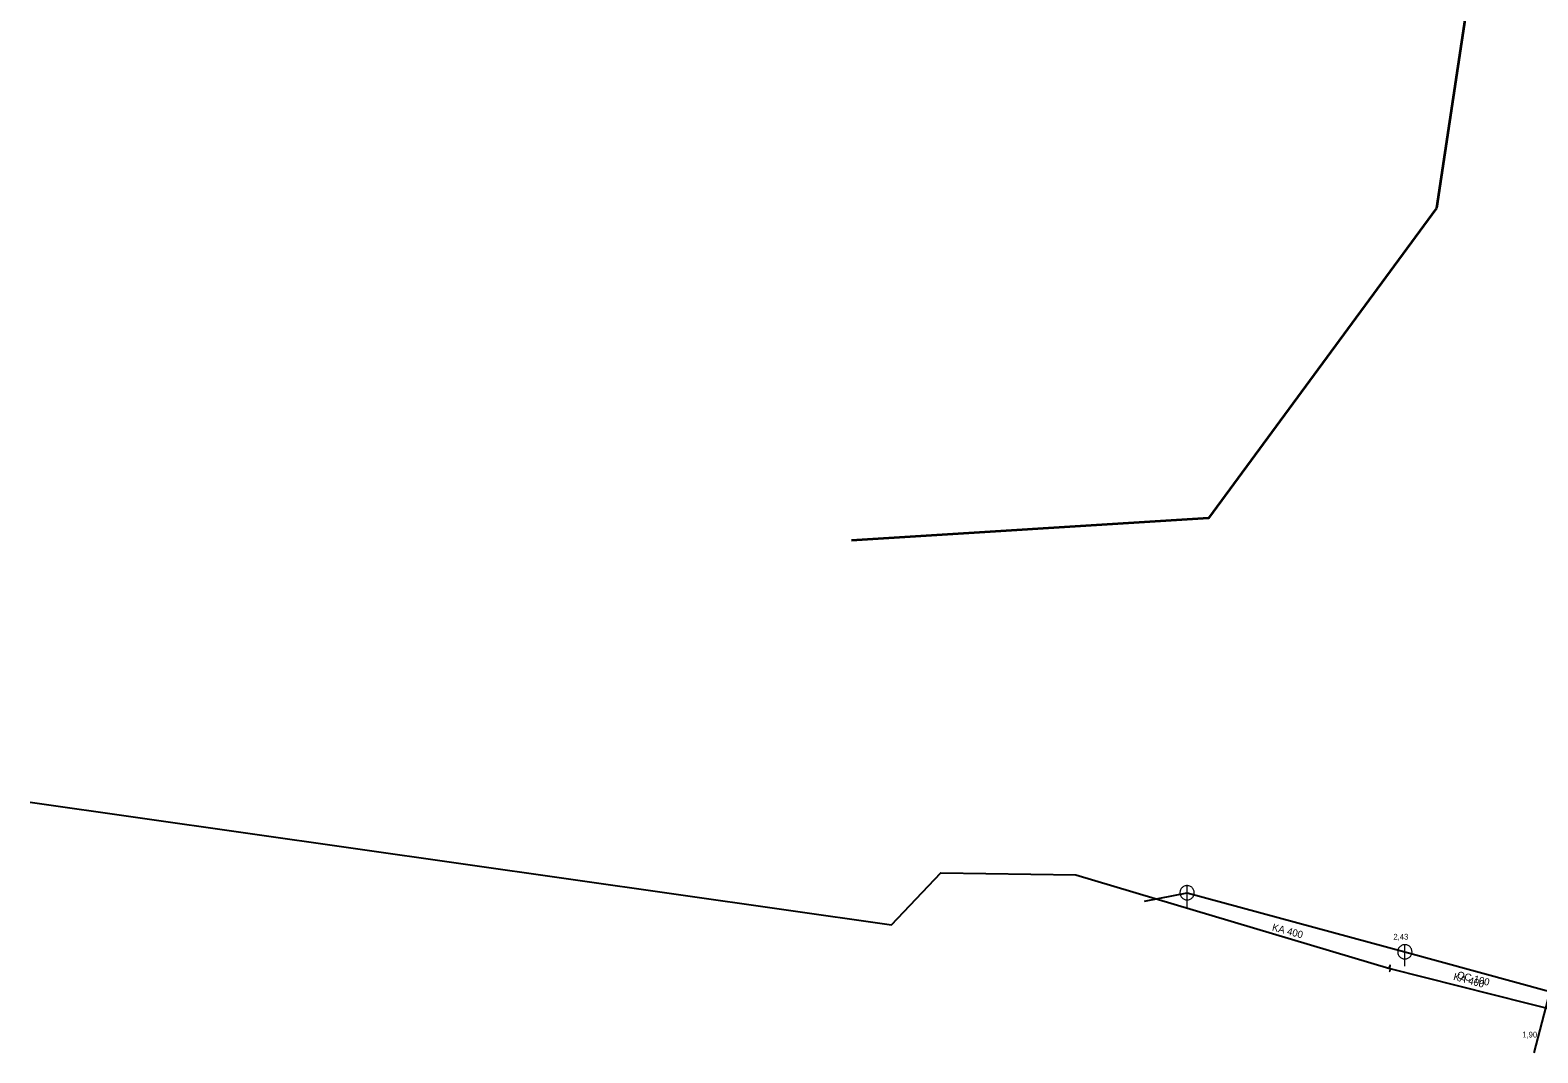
# Model space of a CAD drawing. Extents: x -809028 to -807737, y -990545 to -989489.
# Drawn here: x -809028 to -808817.2, y -990259.1 to -990116 of the extents above; entities that cross this region are included whole.
import ezdxf

# ---------------------------------------------------------------- set-up
doc = ezdxf.new("R2010")
doc.units = 0
doc.header["$LTSCALE"] = 0.32
for name, color, linetype, lineweight in [('1', 7, 'Continuous', 13), ('14', 7, 'Continuous', 25), ('17', 7, 'Continuous', 25), ('22', 7, 'Continuous', 13), ('47', 7, 'Continuous', 13)]:
    doc.layers.add(name, color=color, linetype=linetype, lineweight=lineweight)

msp = doc.modelspace()

# ---------------------------------------------------------------- linework, layer by layer
at = {"layer": '14'}
msp.add_lwpolyline([(-808872.221, -990237.915), (-808866.264, -990236.723), (-808835.816, -990244.988), (-808815.565, -990250.559), (-808817.8, -990259.127)], dxfattribs=at)
at = {"layer": '17'}
msp.add_line((-808837.921, -990247.3), (-808813.92, -990253.37), dxfattribs=at)
at = {"layer": '17', "lineweight": 35}
msp.add_lwpolyline([(-808750.059, -990081.211), (-808827.237, -990113.386), (-808831.41, -990140.956), (-808863.271, -990184.294), (-808913.198, -990187.432)], dxfattribs=at)
at = {"layer": '17'}
msp.add_lwpolyline([(-809028.034, -990224.052), (-808907.576, -990241.228), (-808900.695, -990233.914), (-808881.817, -990234.21), (-808837.921, -990247.3)], dxfattribs=at)
at = {"layer": '22'}
for p, q in [((-808866.264, -990238.723), (-808866.263, -990235.723)), ((-808835.816, -990246.988), (-808835.815, -990243.988))]:
    msp.add_line(p, q, dxfattribs=at)
for points in [[(-808865.264, -990236.723), (-808865.269, -990236.614), (-808865.287, -990236.506), (-808865.317, -990236.4), (-808865.357, -990236.299), (-808865.409, -990236.202), (-808865.471, -990236.112), (-808865.543, -990236.029), (-808865.623, -990235.955), (-808865.711, -990235.889), (-808865.805, -990235.834), (-808865.905, -990235.789), (-808866.01, -990235.756), (-808866.117, -990235.734), (-808866.226, -990235.724), (-808866.336, -990235.726), (-808866.444, -990235.74), (-808866.551, -990235.765), (-808866.654, -990235.802), (-808866.752, -990235.851), (-808866.844, -990235.909), (-808866.93, -990235.978), (-808867.007, -990236.055), (-808867.076, -990236.141), (-808867.135, -990236.233), (-808867.183, -990236.331), (-808867.22, -990236.434), (-808867.246, -990236.541), (-808867.26, -990236.649), (-808867.263, -990236.759), (-808867.253, -990236.868), (-808867.232, -990236.975), (-808867.198, -990237.079), (-808867.154, -990237.179), (-808867.099, -990237.274), (-808867.033, -990237.362), (-808866.959, -990237.442), (-808866.876, -990237.514), (-808866.786, -990237.576), (-808866.69, -990237.628), (-808866.588, -990237.669), (-808866.483, -990237.699), (-808866.375, -990237.717), (-808866.265, -990237.723), (-808866.156, -990237.717), (-808866.048, -990237.699), (-808865.943, -990237.67), (-808865.841, -990237.629), (-808865.744, -990237.577), (-808865.654, -990237.515), (-808865.571, -990237.444), (-808865.496, -990237.364), (-808865.431, -990237.276), (-808865.375, -990237.182), (-808865.331, -990237.082), (-808865.297, -990236.978), (-808865.275, -990236.87), (-808865.265, -990236.761)], [(-808834.816, -990244.988), (-808834.821, -990244.879), (-808834.839, -990244.771), (-808834.869, -990244.665), (-808834.909, -990244.564), (-808834.961, -990244.467), (-808835.023, -990244.377), (-808835.095, -990244.294), (-808835.175, -990244.22), (-808835.263, -990244.154), (-808835.357, -990244.099), (-808835.457, -990244.054), (-808835.562, -990244.021), (-808835.669, -990243.999), (-808835.778, -990243.989), (-808835.888, -990243.991), (-808835.996, -990244.005), (-808836.103, -990244.03), (-808836.206, -990244.067), (-808836.304, -990244.116), (-808836.396, -990244.174), (-808836.482, -990244.243), (-808836.559, -990244.32), (-808836.628, -990244.406), (-808836.687, -990244.498), (-808836.735, -990244.596), (-808836.772, -990244.699), (-808836.798, -990244.806), (-808836.812, -990244.914), (-808836.815, -990245.024), (-808836.805, -990245.133), (-808836.784, -990245.24), (-808836.75, -990245.344), (-808836.706, -990245.444), (-808836.651, -990245.539), (-808836.585, -990245.627), (-808836.511, -990245.707), (-808836.428, -990245.779), (-808836.338, -990245.841), (-808836.242, -990245.893), (-808836.14, -990245.934), (-808836.035, -990245.964), (-808835.927, -990245.982), (-808835.817, -990245.988), (-808835.708, -990245.982), (-808835.6, -990245.964), (-808835.495, -990245.935), (-808835.393, -990245.894), (-808835.296, -990245.842), (-808835.206, -990245.78), (-808835.123, -990245.709), (-808835.048, -990245.629), (-808834.983, -990245.541), (-808834.927, -990245.447), (-808834.883, -990245.347), (-808834.849, -990245.243), (-808834.827, -990245.135), (-808834.817, -990245.026)]]:
    msp.add_lwpolyline(points, close=True, dxfattribs=at)
at = {"layer": '47'}
msp.add_line((-808837.872, -990246.792), (-808838.113, -990247.242), dxfattribs=at)
msp.add_lwpolyline([(-808837.872, -990246.792), (-808837.969, -990247.807), (-808837.728, -990247.357)], dxfattribs=at)

# ---------------------------------------------------------------- texts
at = {"layer": '1'}
for s, rotation, p in [('KA 400', 345, (-808854.455, -990241.985)), ('KA 400', 345, (-808829.109, -990248.892)), ('OC 100', 346, (-808828.587, -990248.644))]:
    msp.add_text(s, height=1, rotation=rotation, dxfattribs=at).set_placement(p)
for s, p in [('2,43', (-808837.415, -990243.276)), ('1,90', (-808819.4, -990256.975))]:
    msp.add_text(s, height=0.8, dxfattribs=at).set_placement(p)

doc.saveas('drawing.dxf')
